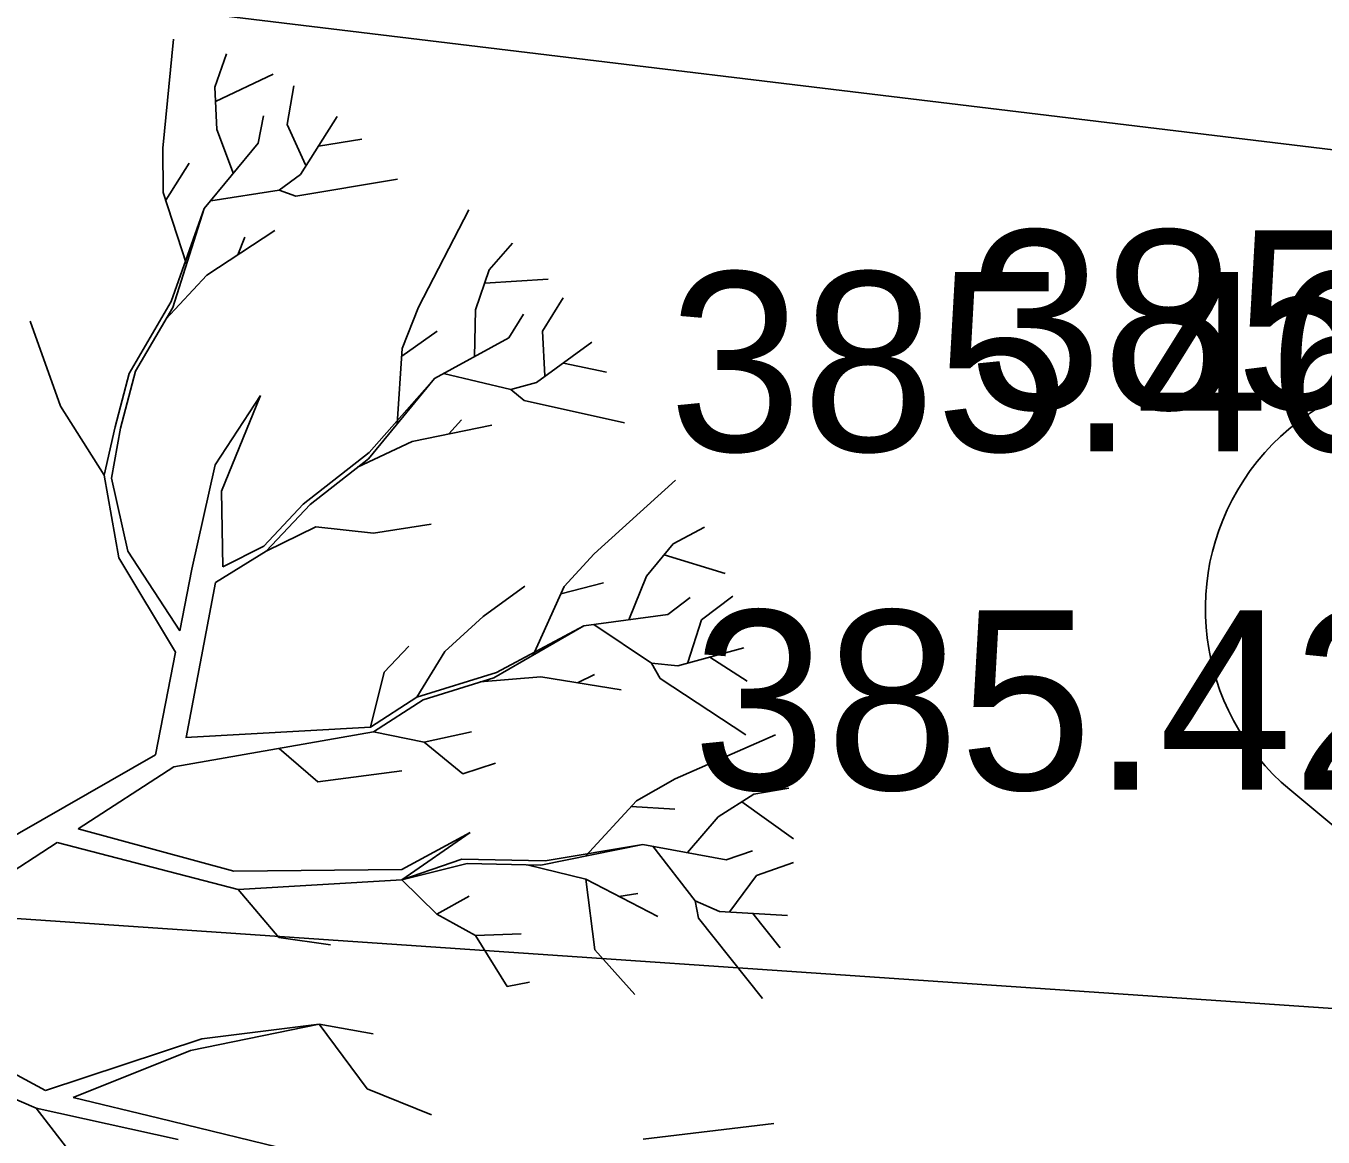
# Model space of a CAD drawing. Extents: x -438233 to -437334, y -1133133 to -1132623.
# Drawn here: x -438093.37 to -438087.94, y -1132967.96 to -1132963.31 of the extents above; entities that cross this region are included whole.
import ezdxf

# ---------------------------------------------------------------- set-up
doc = ezdxf.new("R2010")
doc.units = 0
for name, color, linetype in [('Vrstva 1', 7, 'Continuous'), ('Vrstva 10', 7, 'Continuous'), ('Vrstva 3', 7, 'Continuous'), ('Vrstva 40', 7, 'Continuous')]:
    doc.layers.add(name, color=color, linetype=linetype)

msp = doc.modelspace()

# ---------------------------------------------------------------- linework, layer by layer
at = {"layer": 'Vrstva 1'}
for p, q in [((-438092.7982, -1132963.822), (-438092.7539, -1132963.3664)), ((-438092.5805, -1132963.5672), (-438092.5321, -1132963.4277)), ((-438092.5773, -1132963.6277), (-438092.3369, -1132963.5132)), ((-438092.5716, -1132963.7438), (-438092.5805, -1132963.5672)), ((-438092.2781, -1132963.7237), (-438092.2507, -1132963.5616)), ((-438092.399, -1132963.8019), (-438092.3773, -1132963.6874)), ((-438092.2224, -1132963.9325), (-438092.0692, -1132963.6898)), ((-438092.5031, -1132963.9293), (-438092.5716, -1132963.7438)), ((-438092.2007, -1132963.8922), (-438092.2781, -1132963.7237)), ((-438092.7966, -1132964.0083), (-438092.7982, -1132963.822)), ((-438092.6248, -1132964.0752), (-438092.399, -1132963.8019)), ((-438092.1474, -1132963.814), (-438091.9652, -1132963.7841)), ((-438092.7861, -1132964.0398), (-438092.6877, -1132963.8857)), ((-438092.3119, -1132963.9986), (-438092.2224, -1132963.9325)), ((-438092.2418, -1132964.0228), (-438091.8168, -1132963.9519)), ((-438092.699, -1132964.3083), (-438092.7966, -1132964.0083)), ((-438092.5974, -1132964.043), (-438092.3119, -1132963.9986)), ((-438092.3119, -1132963.9986), (-438092.2418, -1132964.0228)), ((-438092.7635, -1132964.4647), (-438092.6248, -1132964.0752)), ((-438092.7563, -1132964.4897), (-438092.6248, -1132964.0752)), ((-438091.7281, -1132964.4881), (-438091.5184, -1132964.0809)), ((-438092.6143, -1132964.3535), (-438092.3289, -1132964.1672)), ((-438092.4837, -1132964.2688), (-438092.4555, -1132964.1946)), ((-438091.4322, -1132964.3325), (-438091.3346, -1132964.2196)), ((-438092.7853, -1132964.5389), (-438092.6143, -1132964.3535)), ((-438091.4894, -1132964.4986), (-438091.4322, -1132964.3325)), ((-438091.4515, -1132964.3881), (-438091.1854, -1132964.3712)), ((-438092.9385, -1132964.7663), (-438092.7635, -1132964.4647)), ((-438091.2096, -1132964.5889), (-438091.1233, -1132964.4494)), ((-438092.9127, -1132964.7567), (-438092.7563, -1132964.4897)), ((-438091.7967, -1132964.6615), (-438091.7281, -1132964.4881)), ((-438091.4943, -1132964.6962), (-438091.4894, -1132964.4986)), ((-438091.3499, -1132964.6171), (-438091.2886, -1132964.518)), ((-438093.2264, -1132964.9026), (-438093.3538, -1132964.5462)), ((-438091.7983, -1132964.6938), (-438091.6499, -1132964.5889)), ((-438091.1999, -1132964.7752), (-438091.2096, -1132964.5889)), ((-438091.6612, -1132964.7873), (-438091.3499, -1132964.6171)), ((-438091.2346, -1132964.8034), (-438091.0024, -1132964.6349)), ((-438091.8176, -1132964.976), (-438091.7967, -1132964.6615)), ((-438091.1217, -1132964.722), (-438090.9411, -1132964.7607)), ((-438092.9385, -1132964.7663), (-438092.9974, -1132964.9897)), ((-438092.9127, -1132964.7567), (-438092.9748, -1132964.9953)), ((-438091.9378, -1132965.1228), (-438091.6612, -1132964.7873)), ((-438091.9354, -1132965.097), (-438091.6612, -1132964.7873)), ((-438091.6241, -1132964.7663), (-438091.3418, -1132964.8325)), ((-438091.3418, -1132964.8325), (-438091.2346, -1132964.8034)), ((-438092.5789, -1132965.1486), (-438092.3902, -1132964.8583)), ((-438092.3902, -1132964.8583), (-438092.5523, -1132965.2582)), ((-438091.3418, -1132964.8325), (-438091.2862, -1132964.8792)), ((-438093.0434, -1132965.1921), (-438093.2264, -1132964.9026)), ((-438091.2862, -1132964.8792), (-438090.8661, -1132964.9728)), ((-438091.6015, -1132965.0179), (-438091.5483, -1132964.9599)), ((-438093.0434, -1132965.1921), (-438092.9974, -1132964.9897)), ((-438093.0135, -1132965.2034), (-438092.9748, -1132964.9953)), ((-438091.7547, -1132965.0502), (-438091.4209, -1132964.9816)), ((-438091.9837, -1132965.1582), (-438091.7547, -1132965.0502)), ((-438092.2103, -1132965.3123), (-438091.9354, -1132965.097)), ((-438092.1813, -1132965.3139), (-438091.9378, -1132965.1228)), ((-438088.182, -1132965.091), (-438088.182, -1132965.091)), ((-438092.6772, -1132965.5856), (-438092.5789, -1132965.1486)), ((-438092.9821, -1132965.5381), (-438093.0434, -1132965.1921)), ((-438092.9442, -1132965.509), (-438093.0135, -1132965.2034)), ((-438090.9935, -1132965.5203), (-438090.6532, -1132965.2131)), ((-438092.5523, -1132965.2582), (-438092.5466, -1132965.5751)), ((-438092.2103, -1132965.3123), (-438092.3757, -1132965.4881)), ((-438092.1813, -1132965.3139), (-438092.3652, -1132965.509)), ((-438091.916, -1132965.434), (-438091.6757, -1132965.3961)), ((-438092.1579, -1132965.4082), (-438092.3652, -1132965.509)), ((-438092.1579, -1132965.4082), (-438091.916, -1132965.434)), ((-438090.6621, -1132965.4792), (-438090.5314, -1132965.409)), ((-438092.7272, -1132965.8437), (-438092.9442, -1132965.509)), ((-438092.3652, -1132965.509), (-438092.5773, -1132965.6405)), ((-438092.3757, -1132965.4881), (-438092.5466, -1132965.5751)), ((-438090.7741, -1132965.6147), (-438090.6621, -1132965.4792)), ((-438092.745, -1132965.9324), (-438092.9821, -1132965.5381)), ((-438091.1185, -1132965.6582), (-438090.9935, -1132965.5203)), ((-438090.7, -1132965.5252), (-438090.4451, -1132965.6026)), ((-438092.7272, -1132965.8437), (-438092.6772, -1132965.5856)), ((-438090.8483, -1132965.7969), (-438090.7741, -1132965.6147)), ((-438092.7006, -1132966.2896), (-438092.5773, -1132965.6405)), ((-438091.458, -1132965.7832), (-438091.2838, -1132965.6566)), ((-438091.2491, -1132965.9453), (-438091.1185, -1132965.6582)), ((-438091.1322, -1132965.688), (-438090.9548, -1132965.6421)), ((-438090.6854, -1132965.7743), (-438090.5919, -1132965.7034)), ((-438090.5435, -1132965.7977), (-438090.4137, -1132965.6977)), ((-438091.6184, -1132965.93), (-438091.458, -1132965.7832)), ((-438091.037, -1132965.8227), (-438090.6854, -1132965.7743)), ((-438091.4136, -1132966.0404), (-438091.037, -1132965.8227)), ((-438091.4023, -1132966.0171), (-438091.037, -1132965.8227)), ((-438090.9943, -1132965.8171), (-438090.754, -1132965.9783)), ((-438090.6008, -1132965.9751), (-438090.5435, -1132965.7977)), ((-438092.8288, -1132966.363), (-438092.745, -1132965.9324)), ((-438091.8717, -1132966.0162), (-438091.7692, -1132965.9074)), ((-438091.7354, -1132966.1211), (-438091.6184, -1132965.93)), ((-438090.6435, -1132965.9896), (-438090.3669, -1132965.9146)), ((-438090.754, -1132965.9783), (-438090.7177, -1132966.0429)), ((-438090.754, -1132965.9783), (-438090.6435, -1132965.9896)), ((-438090.5088, -1132965.9533), (-438090.3532, -1132966.0533)), ((-438091.9289, -1132966.2461), (-438091.8717, -1132966.0162)), ((-438091.7354, -1132966.1211), (-438091.4023, -1132966.0171)), ((-438091.7088, -1132966.1324), (-438091.4136, -1132966.0404)), ((-438091.4701, -1132966.0574), (-438091.2169, -1132966.0356)), ((-438091.2169, -1132966.0356), (-438090.8806, -1132966.0904)), ((-438091.0636, -1132966.0606), (-438090.9919, -1132966.0259)), ((-438090.7177, -1132966.0429), (-438090.358, -1132966.2783)), ((-438091.7354, -1132966.1211), (-438091.9289, -1132966.2461)), ((-438091.7088, -1132966.1324), (-438091.9168, -1132966.2662)), ((-438092.7522, -1132966.413), (-438091.9168, -1132966.2662)), ((-438092.7031, -1132966.2904), (-438091.9289, -1132966.2461)), ((-438091.9168, -1132966.2662), (-438091.7047, -1132966.309)), ((-438091.7047, -1132966.309), (-438091.5072, -1132966.2654)), ((-438091.7047, -1132966.309), (-438091.5426, -1132966.442)), ((-438090.654, -1132966.4622), (-438090.2339, -1132966.2791)), ((-438093.9256, -1132966.9912), (-438092.8288, -1132966.363)), ((-438092.3119, -1132966.3356), (-438092.1491, -1132966.4751)), ((-438093.1522, -1132966.6727), (-438092.7522, -1132966.413)), ((-438092.1491, -1132966.4751), (-438091.7983, -1132966.4291)), ((-438091.5426, -1132966.442), (-438091.4064, -1132966.3969)), ((-438090.8161, -1132966.5549), (-438090.654, -1132966.4622)), ((-438090.475, -1132966.6219), (-438090.3258, -1132966.5275)), ((-438090.3258, -1132966.5275), (-438090.179, -1132966.5025)), ((-438088.082, -1132966.508), (-438088.082, -1132966.508)), ((-438091.0298, -1132966.7864), (-438090.8161, -1132966.5549)), ((-438090.8378, -1132966.5783), (-438090.6556, -1132966.5904)), ((-438090.3758, -1132966.5598), (-438090.1589, -1132966.7146)), ((-438090.6032, -1132966.7718), (-438090.475, -1132966.6219)), ((-438093.1522, -1132966.6727), (-438092.5015, -1132966.8493)), ((-438091.7975, -1132966.842), (-438091.5128, -1132966.6872)), ((-438091.7975, -1132966.8855), (-438091.5128, -1132966.6872)), ((-438093.8739, -1132967.1412), (-438093.2401, -1132966.7299)), ((-438093.2401, -1132966.7299), (-438092.4829, -1132966.9267)), ((-438091.216, -1132966.8243), (-438090.7903, -1132966.7372)), ((-438091.1983, -1132966.8057), (-438090.7903, -1132966.7372)), ((-438090.7903, -1132966.7372), (-438090.4403, -1132966.8017)), ((-438090.7483, -1132966.7452), (-438090.5709, -1132966.9734)), ((-438091.5467, -1132966.7993), (-438091.7975, -1132966.8855)), ((-438091.5467, -1132966.7993), (-438091.1983, -1132966.8057)), ((-438090.4403, -1132966.8017), (-438090.3306, -1132966.7638)), ((-438090.3145, -1132966.8678), (-438090.1597, -1132966.8138)), ((-438092.5015, -1132966.8493), (-438091.7975, -1132966.842)), ((-438091.5249, -1132966.8178), (-438091.7975, -1132966.8855)), ((-438091.5249, -1132966.8178), (-438091.216, -1132966.8243)), ((-438091.2741, -1132966.8226), (-438091.0282, -1132966.8823)), ((-438090.425, -1132967.0186), (-438090.3145, -1132966.8678)), ((-438092.4829, -1132966.9267), (-438091.7975, -1132966.8855)), ((-438091.7975, -1132966.8855), (-438091.6515, -1132967.0299)), ((-438091.0282, -1132966.8823), (-438090.9903, -1132967.1791)), ((-438091.0282, -1132966.8823), (-438090.7266, -1132967.0396)), ((-438092.4829, -1132966.9267), (-438092.3128, -1132967.1275)), ((-438091.6515, -1132967.0299), (-438091.516, -1132966.9541)), ((-438090.8903, -1132966.9549), (-438090.8112, -1132966.9428)), ((-438090.5709, -1132966.9734), (-438090.5572, -1132967.046)), ((-438090.5709, -1132966.9734), (-438090.4693, -1132967.0186)), ((-438091.6515, -1132967.0299), (-438091.4902, -1132967.1186)), ((-438090.4693, -1132967.0186), (-438090.1839, -1132967.0347)), ((-438090.3298, -1132967.0267), (-438090.2145, -1132967.171)), ((-438090.5572, -1132967.046), (-438090.2887, -1132967.3831)), ((-438092.3128, -1132967.1275), (-438092.0966, -1132967.1581)), ((-438091.4902, -1132967.1186), (-438091.2983, -1132967.1121)), ((-438091.4902, -1132967.1186), (-438091.3572, -1132967.3323)), ((-438090.9903, -1132967.1791), (-438090.8233, -1132967.3654)), ((-438091.3572, -1132967.3323), (-438091.2636, -1132967.3146)), ((-438092.6829, -1132967.6), (-438092.1442, -1132967.4895)), ((-438092.6345, -1132967.5508), (-438092.1442, -1132967.4895)), ((-438092.1442, -1132967.4895), (-438091.9426, -1132967.7613)), ((-438092.1442, -1132967.4895), (-438091.9176, -1132967.5307)), ((-438093.2893, -1132967.7677), (-438093.6667, -1132967.5645)), ((-438093.2893, -1132967.7677), (-438092.6345, -1132967.5508)), ((-438093.1732, -1132967.7968), (-438092.6829, -1132967.6)), ((-438093.3288, -1132967.8419), (-438093.6998, -1132967.6815)), ((-438091.9426, -1132967.7613), (-438091.6733, -1132967.8694)), ((-438093.3288, -1132967.8419), (-438093.0361, -1132968.2201)), ((-438092.7337, -1132967.9734), (-438093.3288, -1132967.8419)), ((-438092.8143, -1132967.8839), (-438093.1732, -1132967.7968)), ((-438092.2079, -1132968.0314), (-438092.8143, -1132967.8839)), ((-438090.7887, -1132967.971), (-438090.2419, -1132967.9065))]:
    msp.add_line(p, q, dxfattribs=at)
at = {"layer": 'Vrstva 10'}
msp.add_lwpolyline([(-438088.082, -1132966.508), (-438071.892, -1132980)], dxfattribs=at)
msp.add_arc((-438087.4498, -1132965.7514), 0.986, 57.9107, 230.1202, dxfattribs=at)
at = {"layer": 'Vrstva 40'}
msp.add_lwpolyline([(-438099.7524, -1132962.3967), (-438019.5053, -1132972.094), (-438094.1265, -1132966.9989)], dxfattribs=at)

# ---------------------------------------------------------------- texts
at = {"layer": 'Vrstva 3'}
for s, p in [('385.46 ', (-438089.426, -1132964.916)), ('385.46 ', (-438090.682, -1132965.091)), ('385.42 ', (-438090.582, -1132966.508))]:
    msp.add_text(s, height=0.75, dxfattribs=at).set_placement(p)

doc.saveas('drawing.dxf')
